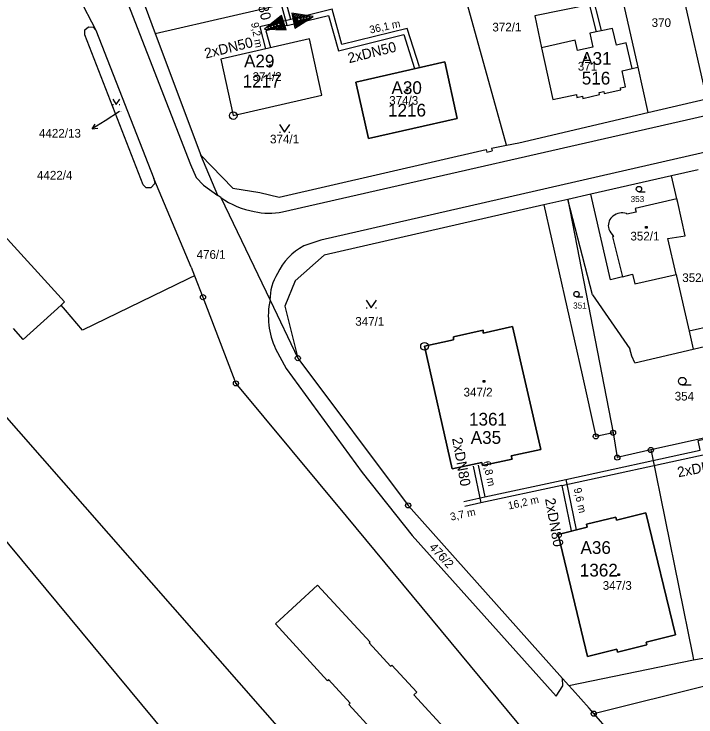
# Model space of a CAD drawing. Extents: x -468021 to -466942, y -1130484 to -1128584.
# Drawn here: x -467823.5 to -467690, y -1129317.2 to -1129179.5 of the extents above; entities that cross this region are included whole.
import ezdxf

# ---------------------------------------------------------------- set-up
doc = ezdxf.new("R2010")
doc.units = 0
for name, color, linetype in [('13-Redukce', 7, 'Continuous'), ('21-Označení-odběrného-místa', 7, 'Continuous'), ('22-Odběrná místa-šrafy', 7, 'Continuous'), ('25-Popisná-čísla', 7, 'Continuous'), ('27-delky-vedeni', 7, 'Continuous'), ('DKM', 7, 'Continuous'), ('UT_SKUTEČNOST_staré', 7, 'Continuous')]:
    doc.layers.add(name, color=color, linetype=linetype)

# ---------------------------------------------------------------- blocks, each defined once
blk = doc.blocks.new('REDUKCE')
at = {"layer": '13-Redukce'}
for points in [[(-0.0132, 0.0075), (0.0266, 0.0221), (-0.0132, 0.0371), (-0.0132, 0.0075)], [(-0.0112, 0.0103), (0.0207, 0.0221), (-0.0112, 0.0343), (-0.0112, 0.0103)], [(-0.0092, 0.0131), (0.0149, 0.022), (-0.0092, 0.0313), (-0.0092, 0.0131)], [(-0.0073, 0.0158), (0.0089, 0.0221), (-0.0073, 0.0284), (-0.0073, 0.0158)], [(-0.0052, 0.0191), (0.0031, 0.0223), (-0.0052, 0.0256), (-0.0052, 0.0191)]]:
    blk.add_lwpolyline(points, dxfattribs=at)

msp = doc.modelspace()

# ---------------------------------------------------------------- linework, layer by layer
at = {"layer": '22-Odběrná místa-šrafy'}
for points in [[(-467703.61, -1129185.16), (-467705.55, -1129185.59), (-467706.32, -1129182.3), (-467710.72, -1129183.24), (-467710.19, -1129185.95), (-467713.14, -1129186.61), (-467713.6, -1129184.6), (-467720.19, -1129186.08), (-467717.98, -1129196.24), (-467713.35, -1129195.23), (-467713.3, -1129195.86), (-467712.21, -1129195.61), (-467712.12, -1129196.01), (-467708.85, -1129195.27), (-467708.93, -1129194.88), (-467708.02, -1129194.68), (-467707.92, -1129195.08), (-467704.7, -1129194.33), (-467704.75, -1129193.96), (-467703.76, -1129193.78), (-467704.41, -1129190.61), (-467702.48, -1129190.18), (-467703.61, -1129185.16)], [(-467763.21, -1129195.39), (-467765.62, -1129184.33), (-467782.98, -1129188.33), (-467780.58, -1129199.38), (-467763.21, -1129195.39)], [(-467736.7, -1129199.96), (-467739.15, -1129188.86), (-467756.55, -1129192.83), (-467754.12, -1129203.87), (-467736.7, -1129199.96)], [(-467725.92, -1129240.71), (-467731.66, -1129241.99), (-467731.66, -1129241.43), (-467737.45, -1129242.71), (-467737.42, -1129243.28), (-467743.12, -1129244.58), (-467737.71, -1129268.61), (-467731.92, -1129267.33), (-467731.77, -1129267.95), (-467725.98, -1129266.66), (-467726.13, -1129266.06), (-467720.35, -1129264.79), (-467725.92, -1129240.71)], [(-467711.2, -1129305.34), (-467705.46, -1129303.94), (-467705.32, -1129304.51), (-467699.58, -1129303.08), (-467699.71, -1129302.53), (-467693.96, -1129301.13), (-467699.77, -1129277.2), (-467705.53, -1129278.62), (-467705.64, -1129278.04), (-467711.41, -1129279.43), (-467711.27, -1129280.03), (-467716.98, -1129281.43), (-467711.2, -1129305.34)]]:
    msp.add_lwpolyline(points, dxfattribs=at)
at = {"layer": 'DKM'}
for p, q in [((-467804.14, -1129161.1), (-467795.85, -1129183.3)), ((-467695.08, -1129164.42), (-467687.88, -1129196.1)), ((-467816.84, -1129164.74), (-467807.47, -1129182.62)), ((-467806.18, -1129164.7), (-467788.97, -1129208.95)), ((-467727.08, -1129205.15), (-467735.81, -1129173.69)), ((-467795.85, -1129183.3), (-467761.42, -1129175.35)), ((-467704.4, -1129176.34), (-467721.55, -1129179.84)), ((-467704.4, -1129176.34), (-467701.36, -1129189.93)), ((-467770.92, -1129218.24), (-467592.32, -1129177.5)), ((-467721.55, -1129179.84), (-467720.19, -1129186.08)), ((-467809.65, -1129182.61), (-467808.94, -1129181.99)), ((-467808.94, -1129181.99), (-467808.03, -1129182.04)), ((-467808.03, -1129182.04), (-467807.47, -1129182.62)), ((-467706.32, -1129182.3), (-467710.72, -1129183.24)), ((-467705.55, -1129185.59), (-467706.32, -1129182.3)), ((-467809.64, -1129183.58), (-467809.65, -1129182.61)), ((-467798.22, -1129212.93), (-467809.64, -1129183.58)), ((-467807.47, -1129182.62), (-467796.13, -1129211.68)), ((-467795.85, -1129183.3), (-467786.94, -1129207.15)), ((-467583.67, -1129182.7), (-467763.43, -1129223.76)), ((-467710.72, -1129183.24), (-467710.19, -1129185.95)), ((-467765.62, -1129184.33), (-467782.98, -1129188.33)), ((-467763.21, -1129195.39), (-467765.62, -1129184.33)), ((-467713.6, -1129184.6), (-467720.19, -1129186.08)), ((-467713.14, -1129186.61), (-467713.6, -1129184.6)), ((-467740.28, -1129355.1), (-467888.17, -1129186.34)), ((-467720.19, -1129186.08), (-467717.98, -1129196.24)), ((-467710.19, -1129185.95), (-467713.14, -1129186.61)), ((-467703.61, -1129185.16), (-467705.55, -1129185.59)), ((-467702.48, -1129190.18), (-467703.61, -1129185.16)), ((-467711.75, -1129187.87), (-467711.45, -1129187.87)), ((-467711.75, -1129188.17), (-467711.75, -1129187.87)), ((-467711.45, -1129187.87), (-467711.45, -1129188.17)), ((-467782.98, -1129188.33), (-467780.58, -1129199.38)), ((-467756.55, -1129192.83), (-467739.15, -1129188.86)), ((-467739.15, -1129188.86), (-467736.7, -1129199.96)), ((-467711.45, -1129188.17), (-467711.75, -1129188.17)), ((-467773.47, -1129189.46), (-467773.17, -1129189.46)), ((-467773.47, -1129189.76), (-467773.47, -1129189.46)), ((-467773.17, -1129189.76), (-467773.47, -1129189.76)), ((-467773.17, -1129189.46), (-467773.17, -1129189.76)), ((-467704.41, -1129190.61), (-467702.48, -1129190.18)), ((-467703.76, -1129193.78), (-467704.41, -1129190.61)), ((-467702.48, -1129190.18), (-467701.36, -1129189.93)), ((-467701.36, -1129189.93), (-467699.37, -1129198.81)), ((-467754.27, -1129367.96), (-467901.5, -1129190.64)), ((-467754.12, -1129203.87), (-467756.55, -1129192.83)), ((-467746.74, -1129194.22), (-467746.44, -1129194.22)), ((-467746.74, -1129194.52), (-467746.74, -1129194.22)), ((-467746.44, -1129194.52), (-467746.74, -1129194.52)), ((-467746.44, -1129194.22), (-467746.44, -1129194.52)), ((-467708.93, -1129194.88), (-467708.02, -1129194.68)), ((-467708.02, -1129194.68), (-467707.92, -1129195.08)), ((-467707.92, -1129195.08), (-467704.7, -1129194.33)), ((-467704.75, -1129193.96), (-467703.76, -1129193.78)), ((-467704.7, -1129194.33), (-467704.75, -1129193.96)), ((-467780.58, -1129199.38), (-467763.21, -1129195.39)), ((-467717.98, -1129196.24), (-467713.35, -1129195.23)), ((-467713.35, -1129195.23), (-467713.3, -1129195.86)), ((-467713.3, -1129195.86), (-467712.21, -1129195.61)), ((-467712.21, -1129195.61), (-467712.12, -1129196.01)), ((-467712.12, -1129196.01), (-467708.85, -1129195.27)), ((-467708.85, -1129195.27), (-467708.93, -1129194.88)), ((-467699.37, -1129198.81), (-467687.88, -1129196.1)), ((-467804.18, -1129196.18), (-467803.48, -1129197.23)), ((-467804.18, -1129197.23), (-467804.04, -1129197.23)), ((-467803.48, -1129197.23), (-467802.78, -1129196.18)), ((-467802.92, -1129197.23), (-467802.78, -1129197.23)), ((-467802.85, -1129198.57), (-467805.67, -1129200.38)), ((-467724.66, -1129204.71), (-467699.37, -1129198.81)), ((-467736.7, -1129199.96), (-467754.12, -1129203.87)), ((-467805.67, -1129200.38), (-467808.19, -1129202)), ((-467808.19, -1129202), (-467807.62, -1129201.04)), ((-467771.51, -1129201.13), (-467770.51, -1129202.63)), ((-467770.51, -1129202.63), (-467769.51, -1129201.13)), ((-467808.19, -1129202), (-467807.08, -1129201.88)), ((-467771.51, -1129202.63), (-467771.31, -1129202.63)), ((-467769.71, -1129202.63), (-467769.51, -1129202.63)), ((-467729.98, -1129205.79), (-467727.08, -1129205.15)), ((-467727.08, -1129205.15), (-467724.66, -1129204.71)), ((-467783.59, -1129215.05), (-467786.94, -1129207.15)), ((-467786.94, -1129207.15), (-467780.63, -1129213.6)), ((-467771.59, -1129215.36), (-467731.07, -1129206.05)), ((-467731.07, -1129206.05), (-467730.95, -1129206.54)), ((-467730.95, -1129206.54), (-467729.86, -1129206.28)), ((-467729.98, -1129205.79), (-467729.86, -1129206.28)), ((-467788.97, -1129208.95), (-467787.82, -1129211.49)), ((-467694.75, -1129211.17), (-467710.54, -1129214.78)), ((-467689.54, -1129209.98), (-467694.75, -1129211.17)), ((-467693.71, -1129215.7), (-467694.75, -1129211.17)), ((-467788.83, -1129229.11), (-467796.13, -1129211.68)), ((-467796.13, -1129211.68), (-467795.93, -1129212.7)), ((-467787.82, -1129211.49), (-467786.41, -1129212.99)), ((-467797.64, -1129213.56), (-467798.22, -1129212.93)), ((-467796.74, -1129213.53), (-467797.64, -1129213.56)), ((-467795.93, -1129212.7), (-467796.74, -1129213.53)), ((-467786.41, -1129212.99), (-467783.59, -1129215.05)), ((-467780.63, -1129213.6), (-467775.39, -1129214.43)), ((-467782.98, -1129215.44), (-467783.59, -1129215.05)), ((-467775.39, -1129214.43), (-467771.59, -1129215.36)), ((-467710.54, -1129214.78), (-467715.07, -1129215.82)), ((-467706.69, -1129231.57), (-467710.54, -1129214.78)), ((-467701.13, -1129214.3), (-467699.91, -1129214.3)), ((-467831.29, -1129216.46), (-467813.61, -1129235.9)), ((-467782.98, -1129215.44), (-467773.37, -1129235.54)), ((-467715.07, -1129215.82), (-467719.77, -1129216.89)), ((-467715.07, -1129215.82), (-467706.21, -1129261.51)), ((-467710.2, -1129234.5), (-467715.07, -1129215.82)), ((-467693.71, -1129215.7), (-467701.86, -1129217.56)), ((-467693.55, -1129216.43), (-467693.71, -1129215.7)), ((-467692.06, -1129222.93), (-467693.55, -1129216.43)), ((-467722.87, -1129217.6), (-467727.71, -1129218.71)), ((-467719.77, -1129216.89), (-467722.87, -1129217.6)), ((-467719.77, -1129216.89), (-467712.28, -1129250.2)), ((-467701.86, -1129217.56), (-467701.69, -1129218.29)), ((-467727.71, -1129218.71), (-467762.74, -1129226.72)), ((-467703.53, -1129218.71), (-467703.58, -1129218.59)), ((-467701.69, -1129218.29), (-467703.53, -1129218.71)), ((-467699.83, -1129221.14), (-467699.53, -1129221.14)), ((-467699.83, -1129221.44), (-467699.83, -1129221.14)), ((-467699.53, -1129221.44), (-467699.83, -1129221.44)), ((-467699.53, -1129221.14), (-467699.53, -1129221.44)), ((-467706.38, -1129222.68), (-467706.14, -1129223.09)), ((-467706.14, -1129223.09), (-467706.29, -1129223.12)), ((-467706.29, -1129223.12), (-467704.38, -1129230.98)), ((-467695.49, -1129223.46), (-467692.06, -1129222.93)), ((-467693.87, -1129230.51), (-467695.49, -1129223.46)), ((-467763.43, -1129223.76), (-467766.77, -1129224.92)), ((-467762.74, -1129226.72), (-467768.46, -1129231.77)), ((-467788.83, -1129229.11), (-467788.17, -1129230.76)), ((-467704.38, -1129230.98), (-467702.37, -1129230.47)), ((-467702.37, -1129230.47), (-467701.92, -1129232.36)), ((-467701.92, -1129232.36), (-467693.87, -1129230.51)), ((-467693.87, -1129230.51), (-467693.79, -1129230.85)), ((-467789.55, -1129231.43), (-467810.06, -1129241.4)), ((-467789.13, -1129231.23), (-467789.55, -1129231.43)), ((-467788.17, -1129230.76), (-467789.13, -1129231.23)), ((-467788.17, -1129230.76), (-467786.5, -1129234.95)), ((-467768.46, -1129231.77), (-467770.5, -1129236.74)), ((-467704.38, -1129230.98), (-467706.69, -1129231.57)), ((-467693.79, -1129230.85), (-467691.31, -1129241.64)), ((-467710.2, -1129234.5), (-467702.9, -1129245.05)), ((-467813.61, -1129235.9), (-467814.3, -1129236.53)), ((-467786.5, -1129234.95), (-467780.04, -1129251.84)), ((-467773.37, -1129235.54), (-467767.93, -1129246.9)), ((-467754.55, -1129235.54), (-467753.55, -1129237.04)), ((-467753.55, -1129237.04), (-467752.55, -1129235.54)), ((-467713.36, -1129234.89), (-467712.14, -1129234.89)), ((-467814.3, -1129236.53), (-467821.7, -1129243.22)), ((-467813.44, -1129237.47), (-467814.3, -1129236.53)), ((-467770.5, -1129236.74), (-467767.93, -1129246.9)), ((-467754.55, -1129237.04), (-467754.35, -1129237.04)), ((-467752.75, -1129237.04), (-467752.55, -1129237.04)), ((-467810.06, -1129241.4), (-467813.44, -1129237.47)), ((-467683.14, -1129239.77), (-467691.31, -1129241.64)), ((-467821.7, -1129243.22), (-467823.62, -1129241.11)), ((-467737.45, -1129242.71), (-467731.66, -1129241.43)), ((-467731.66, -1129241.99), (-467725.92, -1129240.71)), ((-467731.66, -1129241.43), (-467731.66, -1129241.99)), ((-467725.92, -1129240.71), (-467720.35, -1129264.79)), ((-467737.42, -1129243.28), (-467737.45, -1129242.71)), ((-467691.31, -1129241.64), (-467690.51, -1129245.15)), ((-467743.12, -1129244.58), (-467737.42, -1129243.28)), ((-467690.51, -1129245.15), (-467682.36, -1129243.19)), ((-467772.27, -1129245.1), (-467770.19, -1129248.9)), ((-467737.71, -1129268.61), (-467743.12, -1129244.58)), ((-467702.53, -1129246.5), (-467702.9, -1129245.05)), ((-467701.96, -1129247.8), (-467690.51, -1129245.15)), ((-467767.93, -1129246.9), (-467746.33, -1129275.74)), ((-467701.96, -1129247.8), (-467702.53, -1129246.5)), ((-467770.19, -1129248.9), (-467755.34, -1129269.27)), ((-467712.28, -1129250.2), (-467709.58, -1129262.22)), ((-467780.04, -1129251.84), (-467758.49, -1129277.85)), ((-467731.64, -1129251.29), (-467731.34, -1129251.29)), ((-467731.64, -1129251.59), (-467731.64, -1129251.29)), ((-467731.34, -1129251.59), (-467731.64, -1129251.59)), ((-467731.34, -1129251.29), (-467731.34, -1129251.59)), ((-467692.65, -1129252.16), (-467690.9, -1129252.16)), ((-467676.09, -1129259.78), (-467698.8, -1129264.89)), ((-467706.21, -1129261.51), (-467709.58, -1129262.22)), ((-467706.21, -1129261.51), (-467705.37, -1129266.37)), ((-467720.35, -1129264.79), (-467726.13, -1129266.06)), ((-467698.8, -1129264.89), (-467705.37, -1129266.37)), ((-467698.8, -1129264.89), (-467698.7, -1129265.4)), ((-467726.13, -1129266.06), (-467725.98, -1129266.66)), ((-467698.7, -1129265.4), (-467690.67, -1129304.97)), ((-467731.92, -1129267.33), (-467737.71, -1129268.61)), ((-467731.77, -1129267.95), (-467731.92, -1129267.33)), ((-467725.98, -1129266.66), (-467731.77, -1129267.95)), ((-467755.34, -1129269.27), (-467745.54, -1129281.65)), ((-467745.71, -1129276.44), (-467746.33, -1129275.74)), ((-467745.71, -1129276.44), (-467716.11, -1129309.64)), ((-467705.53, -1129278.62), (-467699.77, -1129277.2)), ((-467699.77, -1129277.2), (-467693.96, -1129301.13)), ((-467758.49, -1129277.85), (-467714.39, -1129331.06)), ((-467711.41, -1129279.43), (-467705.64, -1129278.04)), ((-467705.64, -1129278.04), (-467705.53, -1129278.62)), ((-467716.98, -1129281.43), (-467711.27, -1129280.03)), ((-467711.27, -1129280.03), (-467711.41, -1129279.43)), ((-467711.2, -1129305.34), (-467716.98, -1129281.43)), ((-467745.54, -1129281.65), (-467717.35, -1129313.12)), ((-467705.26, -1129289.15), (-467704.96, -1129289.15)), ((-467705.26, -1129289.45), (-467705.26, -1129289.15)), ((-467704.96, -1129289.45), (-467705.26, -1129289.45)), ((-467704.96, -1129289.15), (-467704.96, -1129289.45)), ((-467764.1, -1129291.35), (-467772.3, -1129298.93)), ((-467764.1, -1129291.35), (-467753.78, -1129302.51)), ((-467762.12, -1129310.12), (-467772.3, -1129298.93)), ((-467693.96, -1129301.13), (-467699.71, -1129302.53)), ((-467753.78, -1129302.51), (-467753.97, -1129302.69)), ((-467753.97, -1129302.69), (-467749.81, -1129307.26)), ((-467699.58, -1129303.08), (-467705.32, -1129304.51)), ((-467699.71, -1129302.53), (-467699.58, -1129303.08)), ((-467690.47, -1129305.97), (-467670.22, -1129302.45)), ((-467705.46, -1129303.94), (-467711.2, -1129305.34)), ((-467705.32, -1129304.51), (-467705.46, -1129303.94)), ((-467714.86, -1129311.04), (-467690.47, -1129305.97)), ((-467690.67, -1129304.97), (-467690.47, -1129305.97)), ((-467749.81, -1129307.26), (-467749.52, -1129307.07)), ((-467749.52, -1129307.07), (-467744.64, -1129312.36)), ((-467761.91, -1129309.85), (-467762.12, -1129310.12)), ((-467757.68, -1129314.47), (-467761.91, -1129309.85)), ((-467716.11, -1129309.64), (-467714.86, -1129311.04)), ((-467716.05, -1129311.06), (-467716.11, -1129309.64)), ((-467717.35, -1129313.12), (-467716.05, -1129311.06)), ((-467714.15, -1129311.84), (-467714.86, -1129311.04)), ((-467709.99, -1129316.54), (-467687.17, -1129310.84)), ((-467744.64, -1129312.36), (-467745.2, -1129312.88)), ((-467745.2, -1129312.88), (-467738.63, -1129320.06)), ((-467710.89, -1129315.49), (-467714.15, -1129311.84)), ((-467757.95, -1129314.77), (-467757.68, -1129314.47)), ((-467753.07, -1129320.09), (-467757.95, -1129314.77)), ((-467709.99, -1129316.54), (-467710.89, -1129315.49)), ((-467706.89, -1129320.05), (-467709.99, -1129316.54))]:
    msp.add_line(p, q, dxfattribs=at)
for centre, radius in [((-467780.58, -1129199.38), 0.75), ((-467780.58, -1129199.38), 0.01), ((-467701.13, -1129213.78), 0.525), ((-467786.5, -1129234.95), 0.5), ((-467713.36, -1129234.36), 0.525), ((-467786.5, -1129234.95), 0.01), ((-467743.12, -1129244.58), 0.75), ((-467743.12, -1129244.58), 0.01), ((-467767.93, -1129246.9), 0.5), ((-467767.93, -1129246.9), 0.01), ((-467692.65, -1129251.41), 0.75), ((-467780.04, -1129251.84), 0.5), ((-467780.04, -1129251.84), 0.01), ((-467709.58, -1129262.22), 0.5), ((-467709.58, -1129262.22), 0.01), ((-467706.21, -1129261.51), 0.5), ((-467706.21, -1129261.51), 0.01), ((-467698.8, -1129264.89), 0.5), ((-467698.8, -1129264.89), 0.01), ((-467705.37, -1129266.37), 0.5), ((-467705.37, -1129266.37), 0.01), ((-467746.33, -1129275.74), 0.5), ((-467746.33, -1129275.74), 0.01), ((-467709.99, -1129316.54), 0.5), ((-467709.99, -1129316.54), 0.01)]:
    msp.add_circle(centre, radius, dxfattribs=at)
for centre, radius, start, end in [((-467773.54, -1129202.12), 16.33, 234.6822, 259.6663), ((-467773.56, -1129205.3), 13.21, 257.2514, 281.5098), ((-467704.78, -1129220.93), 2.36, 127.7763, 188.1725), ((-467704.46, -1129221.28), 2.83, 71.8955, 128.6381), ((-467704.19, -1129220.63), 3, 192.3155, 223.0675), ((-467761.3, -1129235.26), 11.7, 117.905, 155.0326), ((-467763.97, -1129235.37), 9.41, 147.5179, 181.0267), ((-467758.67, -1129238.69), 15.04, 167.9021, 205.2254)]:
    msp.add_arc(centre, radius, start, end, dxfattribs=at)
at = {"layer": 'UT_SKUTEČNOST_staré'}
for points in [[(-467713.78, -1129166.03), (-467709.51, -1129182.95)], [(-467712.57, -1129166.73), (-467708.54, -1129182.71)], [(-467769.99, -1129181.74), (-467771.95, -1129174.52)], [(-467769.28, -1129180.54), (-467770.97, -1129174.3)], [(-467744.12, -1129189.83), (-467746.52, -1129182.31), (-467759.28, -1129185.48), (-467761.2, -1129178.56), (-467769.28, -1129180.54)], [(-467769.28, -1129180.54), (-467775.4, -1129182.03), (-467774.26, -1129186.33)], [(-467769.99, -1129181.74), (-467761.9, -1129179.76), (-467759.99, -1129186.68), (-467747.19, -1129183.51), (-467745.07, -1129190.13)], [(-467769.99, -1129181.74), (-467774.17, -1129182.76), (-467773.29, -1129186.07)], [(-467716.25, -1129271.83), (-467687.96, -1129265.71), (-467688.38, -1129263.78), (-467685.19, -1129263.04), (-467684.69, -1129265.16), (-467664.19, -1129260.93), (-467660.66, -1129256.03), (-467656.2, -1129254.91)], [(-467715.48, -1129270.64), (-467689.15, -1129264.94), (-467689.56, -1129263.02), (-467684.44, -1129261.84), (-467683.94, -1129263.98), (-467664.77, -1129260.03), (-467661.26, -1129255.15), (-467657.39, -1129254.18)], [(-467733.62, -1129268.07), (-467732.08, -1129275.25)], [(-467732.64, -1129267.86), (-467731.31, -1129274.06)], [(-467716.25, -1129271.83), (-467732.08, -1129275.25)], [(-467731.31, -1129274.06), (-467715.48, -1129270.64)], [(-467716.25, -1129271.83), (-467714.44, -1129280.76)], [(-467715.48, -1129270.64), (-467713.46, -1129280.56)], [(-467735.42, -1129274.95), (-467731.31, -1129274.06)], [(-467732.08, -1129275.25), (-467735.21, -1129275.93)]]:
    msp.add_lwpolyline(points, dxfattribs=at)

# ---------------------------------------------------------------- block references
at = {"layer": '13-Redukce'}
for p, xscale, yscale, rotation in [((-467767.04, -1129182.7), 100, 100.00000000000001, 12.009438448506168), ((-467772.62, -1129179.49), 100.00000000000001, 99.99999999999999, -161.69600996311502)]:
    msp.add_blockref('REDUKCE', p, dxfattribs=dict(at, xscale=xscale, yscale=yscale, rotation=rotation))

# ---------------------------------------------------------------- texts
at = {"layer": '21-Označení-odběrného-místa'}
for s, p in [('A29', (-467778.46, -1129189.95)), ('A31', (-467712.44, -1129189.44)), ('A30', (-467749.59, -1129195.16)), ('A35', (-467734.07, -1129263.69)), ('A36', (-467712.58, -1129285.25))]:
    msp.add_text(s, height=2.5, dxfattribs=at).set_placement(p)
at = {"layer": '25-Popisná-čísla'}
for s, p in [('1217', (-467778.74, -1129193.89)), ('516', (-467712.33, -1129193.3)), ('1216', (-467750.27, -1129199.57)), ('1361', (-467734.41, -1129260.11)), ('1362', (-467712.71, -1129289.68))]:
    msp.add_text(s, height=2.5, dxfattribs=at).set_placement(p)
at = {"layer": '27-delky-vedeni'}
for s, rotation, p in [('36,1 m', 12.3098, (-467753.73, -1129183.33)), ('9,2 m', 280.1744, (-467777.1, -1129181.25)), ('6,8 m', 282.3098, (-467731.71, -1129267.21)), ('9,6 m', 282.3098, (-467713.91, -1129272.47)), ('16,2 m', 12.3098, (-467726.61, -1129276.56)), ('3,7 m', 12.3098, (-467737.92, -1129278.74))]:
    msp.add_text(s, height=1.5, rotation=rotation, dxfattribs=at).set_placement(p)
at = {"layer": 'DKM'}
for s, height, p in [('370', 1.7, (-467698.65, -1129182.03)), ('372/1', 1.7, (-467729.84, -1129182.9)), ('371', 1.7, (-467713.11, -1129190.57)), ('374/2', 1.7, (-467776.79, -1129192.59)), ('374/3', 1.7, (-467750.04, -1129197.26)), ('4422/13', 0.1, (-467802.85, -1129198.57)), ('4422/13', 1.7, (-467818.62, -1129203.7)), ('374/1', 1.7, (-467773.37, -1129204.83)), ('4422/4', 1.7, (-467819.01, -1129211.92)), ('353', 1.19, (-467702.76, -1129216.33)), ('352/1', 1.7, (-467702.81, -1129223.85)), ('476/1', 1.7, (-467787.75, -1129227.44)), ('352/2', 1.7, (-467692.65, -1129231.99)), ('351', 1.19, (-467714.02, -1129237.19)), ('347/1', 1.7, (-467756.68, -1129240.55)), ('347/2', 1.7, (-467735.48, -1129254.41)), ('354', 1.7, (-467694.14, -1129255.2)), ('347/3', 1.7, (-467708.23, -1129292.28))]:
    msp.add_text(s, height=height, dxfattribs=at).set_placement(p)
msp.add_text('476/2', height=1.7, rotation=312.4102, dxfattribs=at).set_placement((-467742.33, -1129284.03))
at = {"layer": 'UT_SKUTEČNOST_staré'}
for s, rotation, p in [('2xDN80', 283.08, (-467777.23, -1129171.43)), ('2xDN50', 13.9282, (-467785.94, -1129188.23)), ('2xDN50', 13.9282, (-467757.87, -1129189.13)), ('2xDN80', 280.1149, (-467737.73, -1129262.61)), ('2xDN200', 10.7891, (-467693.42, -1129270.25)), ('2xDN80', 280.1149, (-467719.53, -1129274.48))]:
    msp.add_text(s, height=2, rotation=rotation, dxfattribs=at).set_placement(p)

doc.saveas('drawing.dxf')
